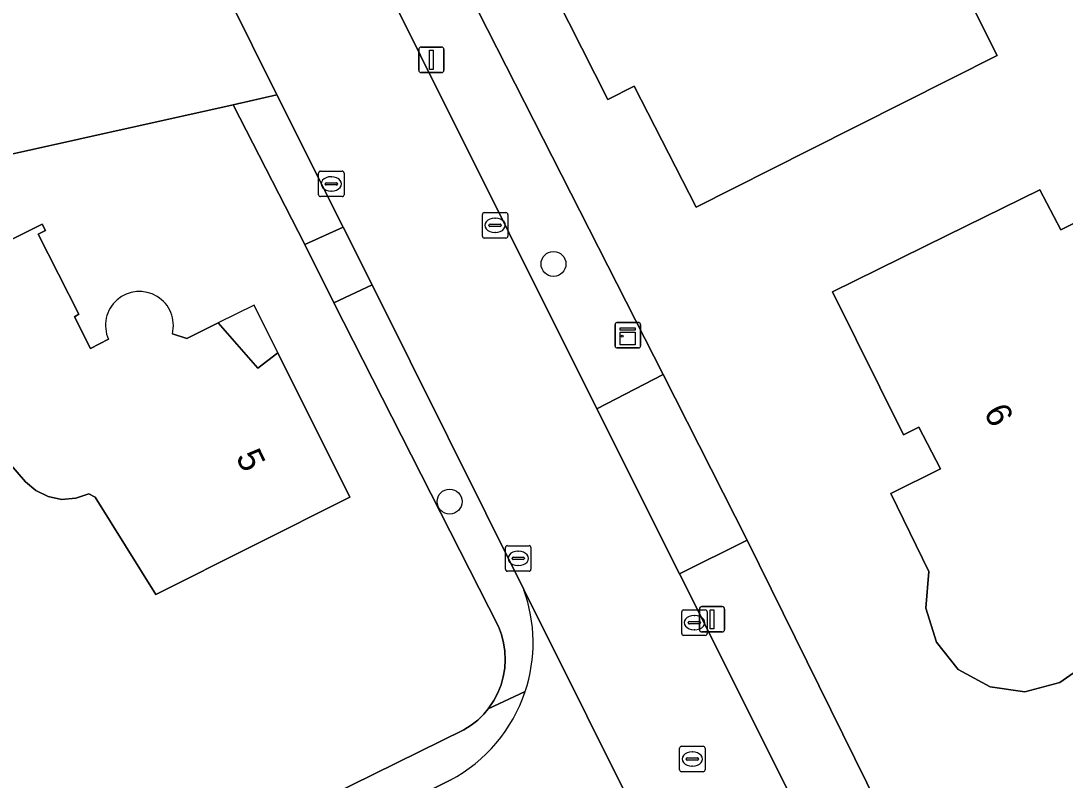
# Model space of a CAD drawing. Extents: x 157320 to 158835, y 386650 to 388491.
# Drawn here: x 158217.31 to 158258.31, y 387151.98 to 387181.77 of the extents above; entities that cross this region are included whole.
import ezdxf

# ---------------------------------------------------------------- set-up
doc = ezdxf.new("R2010")
doc.units = 0
for name, color, linetype in [('IMGEO_Berm_groen', 7, 'Continuous'), ('IMGEO_Boom', 7, 'Continuous'), ('IMGEO_Erf', 7, 'Continuous'), ('IMGEO_Groenvoorziening', 7, 'Continuous'), ('IMGEO_Kast', 7, 'Continuous'), ('IMGEO_Kolk', 7, 'Continuous'), ('IMGEO_Lichtmast', 7, 'Continuous'), ('IMGEO_Pand', 7, 'Continuous'), ('IMGEO_Pand_nummerreeks', 7, 'Continuous'), ('IMGEO_Pand_overbouw', 7, 'Continuous'), ('IMGEO_Parkeervlak_open', 7, 'Continuous'), ('IMGEO_Rijbaan_lokaal_gesloten', 7, 'Continuous'), ('IMGEO_Rioolput', 7, 'Continuous'), ('IMGEO_Voetpad_open', 7, 'Continuous')]:
    doc.layers.add(name, color=color, linetype=linetype)

msp = doc.modelspace()

# ---------------------------------------------------------------- linework, layer by layer
at = {"layer": 'IMGEO_Berm_groen'}
for points in [[(158232.002, 387188.552), (158229.541, 387187.344), (158239.92, 387166.54), (158242.522, 387167.891)], [(158245.82, 387161.386), (158243.169, 387160.068), (158248.403, 387149.619), (158251.163, 387144.107), (158253.727, 387145.373), (158250.992, 387150.912)]]:
    msp.add_lwpolyline(points, close=True, dxfattribs=at)
at = {"layer": 'IMGEO_Boom'}
for centre in [(158238.22, 387172.232), (158234.139, 387162.905)]:
    msp.add_circle(centre, 0.489, dxfattribs=at)
at = {"layer": 'IMGEO_Erf'}
for points in [[(158248.283, 387176.708), (158243.816, 387174.461), (158241.391, 387179.203), (158240.357, 387178.677), (158236.258, 387186.782), (158237.319, 387187.324), (158238.237, 387187.793), (158237.424, 387189.402), (158236.508, 387188.936), (158235.792, 387190.374), (158237.759, 387191.367), (158235.863, 387195.124), (158245.553, 387200.004), (158245.769, 387200.113), (158248.099, 387201.286), (158249.098, 387199.374), (158250.609, 387200.135), (158252.718, 387196.235), (158251.152, 387195.446), (158248.734, 387194.228), (158243.529, 387191.607), (158247.974, 387182.784), (158253.142, 387185.384), (158255.644, 387180.411)], [(158268.448, 387163.156), (158263.088, 387160.493), (158263.532, 387159.6), (158259.974, 387157.817), (158259.234, 387156.611), (158258.1, 387155.809), (158256.729, 387155.445), (158255.358, 387155.639), (158254.112, 387156.314), (158253.251, 387157.396), (158252.841, 387158.726), (158252.957, 387160.167), (158251.468, 387163.219), (158253.409, 387164.192), (158252.56, 387165.823), (158251.959, 387165.526), (158249.18, 387171.132), (158253.665, 387173.343), (158257.312, 387175.141), (158258.14, 387173.57), (158266.573, 387177.837), (158270.493, 387170.09), (158266.089, 387167.901)]]:
    msp.add_lwpolyline(points, close=True, dxfattribs=at)
for points in [[(158232.002, 387188.552), (158242.522, 387167.891), (158245.82, 387161.386), (158250.992, 387150.912), (158253.727, 387145.373), (158257.641, 387137.423), (158263.838, 387125.057)], [(158215.288, 387144.405), (158234.705, 387153.947), (158234.987, 387154.127), (158235.248, 387154.335), (158235.487, 387154.569), (158235.655, 387154.773), (158235.883, 387155.106), (158236.038, 387155.403), (158236.16, 387155.714), (158236.249, 387156.036), (158236.304, 387156.365), (158236.324, 387156.699), (158236.31, 387157.033), (158236.26, 387157.364), (158236.176, 387157.687), (158236.059, 387158), (158229.598, 387170.706), (158228.461, 387172.993), (158225.64, 387178.479), (158201.391, 387173.082)], [(158223.256, 387169.49), (158223.831, 387169.306), (158225.06, 387169.919), (158226.609, 387168.146), (158227.398, 387168.743), (158230.223, 387163.077), (158222.613, 387159.264), (158220.226, 387163.082), (158219.975, 387163.212), (158219.463, 387163.037), (158218.911, 387162.987), (158218.376, 387163.107), (158217.894, 387163.345), (158217.497, 387163.682), (158215.687, 387165.76), (158210.123, 387162.978), (158207.833, 387167.531), (158207.523, 387168.147), (158207.22, 387167.996), (158207.086, 387168.264), (158218.142, 387173.797)], [(158218.142, 387173.797), (158218.272, 387173.54), (158217.983, 387173.394), (158219.58, 387170.262), (158219.41, 387170.158), (158220.045, 387168.915), (158220.748, 387169.275)]]:
    msp.add_lwpolyline(points, dxfattribs=at)
msp.add_arc((158221.965, 387169.818), 1.332, 345.7324, 204.0671, dxfattribs=at)
at = {"layer": 'IMGEO_Groenvoorziening'}
msp.add_lwpolyline([(158229.963, 387173.679), (158227.354, 387178.86), (158225.64, 387178.479), (158228.461, 387172.993)], close=True, dxfattribs=at)
for points in [[(158237.057, 387159.45), (158231.104, 387171.408), (158229.598, 387170.706), (158236.059, 387158), (158236.176, 387157.687), (158236.26, 387157.364), (158236.31, 387157.033), (158236.324, 387156.699), (158236.304, 387156.365), (158236.249, 387156.036), (158236.16, 387155.714), (158236.038, 387155.403), (158235.883, 387155.106), (158235.655, 387154.773), (158237.106, 387155.45)], [(158237.106, 387155.45), (158235.655, 387154.773), (158235.487, 387154.569), (158235.248, 387154.335), (158234.987, 387154.127), (158234.705, 387153.947), (158215.288, 387144.405), (158216.046, 387142.918), (158234.168, 387151.978)]]:
    msp.add_lwpolyline(points, dxfattribs=at)
for centre, radius, start, end in [((158231.306, 387157.379), 6.112, 341.6008, 19.8029), ((158231.303, 387157.381), 6.116, 297.9326, 341.5917)]:
    msp.add_arc(centre, radius, start, end, dxfattribs=at)
at = {"layer": 'IMGEO_Kast'}
for p, q in [((158240.637, 387169.007), (158240.637, 387169.848)), ((158240.637, 387169.848), (158240.637, 387169.007)), ((158240.712, 387169.932), (158241.553, 387169.932)), ((158241.553, 387169.932), (158240.712, 387169.932)), ((158241.637, 387169.857), (158241.637, 387169.016)), ((158241.637, 387169.016), (158241.637, 387169.857)), ((158241.562, 387168.932), (158240.721, 387168.932)), ((158240.721, 387168.932), (158241.562, 387168.932))]:
    msp.add_line(p, q, dxfattribs=at)
for points in [[(158240.832, 387169.722), (158241.432, 387169.722), (158241.432, 387169.637), (158240.832, 387169.637), (158240.832, 387169.722)], [(158240.832, 387169.547), (158241.432, 387169.547), (158241.432, 387169.058), (158240.832, 387169.058), (158240.832, 387169.547)]]:
    msp.add_lwpolyline(points, dxfattribs=at)
msp.add_circle((158240.916, 387169.396), 0.0377, dxfattribs=at)
for centre, start, end in [((158240.715, 387169.854), 92.4484, 184.2845), ((158240.715, 387169.854), 92.4484, 184.2845), ((158241.559, 387169.854), 2.4484, 94.2845), ((158241.559, 387169.854), 2.4484, 94.2845), ((158240.715, 387169.01), 182.4484, 274.2845), ((158240.715, 387169.01), 182.4484, 274.2845), ((158241.559, 387169.01), 272.4484, 4.2845), ((158241.559, 387169.01), 272.4484, 4.2845)]:
    msp.add_arc(centre, 0.0779, start, end, dxfattribs=at)
at = {"layer": 'IMGEO_Kolk'}
for p, q in [((158228.998, 387174.945), (158228.998, 387175.797)), ((158229.073, 387175.871), (158229.925, 387175.871)), ((158229.999, 387175.797), (158229.999, 387174.945)), ((158229.3, 387175.414), (158229.698, 387175.414)), ((158229.486, 387175.651), (158229.511, 387175.651)), ((158229.257, 387175.365), (158229.257, 387175.377)), ((158229.695, 387175.328), (158229.297, 387175.328)), ((158229.509, 387175.091), (158229.484, 387175.091)), ((158229.741, 387175.377), (158229.741, 387175.365)), ((158229.925, 387174.871), (158229.073, 387174.871)), ((158235.427, 387173.318), (158235.427, 387174.17)), ((158235.502, 387174.244), (158236.354, 387174.244)), ((158236.428, 387174.17), (158236.428, 387173.318)), ((158235.686, 387173.738), (158235.686, 387173.75)), ((158235.729, 387173.787), (158236.127, 387173.787)), ((158235.915, 387174.024), (158235.94, 387174.024)), ((158236.17, 387173.75), (158236.17, 387173.738)), ((158236.124, 387173.701), (158235.726, 387173.701)), ((158235.938, 387173.464), (158235.913, 387173.464)), ((158236.354, 387173.244), (158235.502, 387173.244)), ((158236.335, 387160.25), (158236.335, 387161.102)), ((158236.41, 387161.176), (158237.262, 387161.176)), ((158237.336, 387161.102), (158237.336, 387160.25)), ((158236.594, 387160.67), (158236.594, 387160.682)), ((158237.032, 387160.633), (158236.634, 387160.633)), ((158236.637, 387160.719), (158237.035, 387160.719)), ((158236.823, 387160.956), (158236.848, 387160.956)), ((158237.078, 387160.682), (158237.078, 387160.67)), ((158236.846, 387160.396), (158236.821, 387160.396)), ((158237.262, 387160.176), (158236.41, 387160.176)), ((158243.254, 387157.73), (158243.254, 387158.582)), ((158243.329, 387158.656), (158244.181, 387158.656)), ((158244.255, 387158.582), (158244.255, 387157.73)), ((158243.556, 387158.199), (158243.954, 387158.199)), ((158243.742, 387158.436), (158243.767, 387158.436)), ((158243.513, 387158.15), (158243.513, 387158.162)), ((158243.951, 387158.113), (158243.553, 387158.113)), ((158243.765, 387157.876), (158243.74, 387157.876)), ((158243.997, 387158.162), (158243.997, 387158.15)), ((158244.181, 387157.656), (158243.329, 387157.656))]:
    msp.add_line(p, q, dxfattribs=at)
for points in [[(158228.998, 387174.945), (158228.998, 387175.797)], [(158229.073, 387175.871), (158229.925, 387175.871)], [(158229.999, 387175.797), (158229.999, 387174.945)], [(158229.925, 387174.871), (158229.073, 387174.871)], [(158235.427, 387173.318), (158235.427, 387174.17)], [(158235.502, 387174.244), (158236.354, 387174.244)], [(158236.428, 387174.17), (158236.428, 387173.318)], [(158236.354, 387173.244), (158235.502, 387173.244)], [(158236.335, 387160.25), (158236.335, 387161.102)], [(158236.41, 387161.176), (158237.262, 387161.176)], [(158237.336, 387161.102), (158237.336, 387160.25)], [(158237.262, 387160.176), (158236.41, 387160.176)], [(158243.254, 387157.73), (158243.254, 387158.582)], [(158243.329, 387158.656), (158244.181, 387158.656)], [(158244.255, 387158.582), (158244.255, 387157.73)], [(158244.181, 387157.656), (158243.329, 387157.656)]]:
    msp.add_lwpolyline(points, dxfattribs=at)
for centre, radius, start, end in [((158229.075, 387175.795), 0.0765, 91.552, 178.448), ((158229.075, 387175.795), 0.0765, 91.552, 178.448), ((158229.923, 387175.795), 0.0765, 1.552, 88.448), ((158229.923, 387175.795), 0.0765, 1.552, 88.448), ((158229.297, 387175.374), 0.0403, 85.8775, 175.7526), ((158229.702, 387175.376), 0.0386, 1.7309, 96.639), ((158229.294, 387175.364), 0.0366, 178.938, 274.7102), ((158229.698, 387175.371), 0.043, 264.8664, 352.4533), ((158229.075, 387174.947), 0.0765, 181.552, 268.448), ((158229.075, 387174.947), 0.0765, 181.552, 268.448), ((158229.923, 387174.947), 0.0765, 271.552, 358.448), ((158229.923, 387174.947), 0.0765, 271.552, 358.448), ((158235.504, 387174.168), 0.0765, 91.552, 178.448), ((158235.504, 387174.168), 0.0765, 91.552, 178.448), ((158236.352, 387174.168), 0.0765, 1.552, 88.448), ((158236.352, 387174.168), 0.0765, 1.552, 88.448), ((158235.726, 387173.747), 0.0403, 85.8775, 175.7526), ((158236.131, 387173.749), 0.0386, 1.7309, 96.639), ((158235.723, 387173.737), 0.0366, 178.938, 274.7102), ((158236.127, 387173.744), 0.043, 264.8664, 352.4533), ((158235.504, 387173.32), 0.0765, 181.552, 268.448), ((158235.504, 387173.32), 0.0765, 181.552, 268.448), ((158236.352, 387173.32), 0.0765, 271.552, 358.448), ((158236.352, 387173.32), 0.0765, 271.552, 358.448), ((158236.412, 387161.1), 0.0765, 91.552, 178.448), ((158236.412, 387161.1), 0.0765, 91.552, 178.448), ((158237.26, 387161.1), 0.0765, 1.552, 88.448), ((158237.26, 387161.1), 0.0765, 1.552, 88.448), ((158236.634, 387160.679), 0.0403, 85.8775, 175.7526), ((158236.631, 387160.669), 0.0366, 178.938, 274.7102), ((158237.035, 387160.676), 0.043, 264.8664, 352.4533), ((158237.039, 387160.681), 0.0386, 1.7309, 96.639), ((158236.412, 387160.252), 0.0765, 181.552, 268.448), ((158236.412, 387160.252), 0.0765, 181.552, 268.448), ((158237.26, 387160.252), 0.0765, 271.552, 358.448), ((158237.26, 387160.252), 0.0765, 271.552, 358.448), ((158243.331, 387158.58), 0.0765, 91.552, 178.448), ((158243.331, 387158.58), 0.0765, 91.552, 178.448), ((158244.179, 387158.58), 0.0765, 1.552, 88.448), ((158244.179, 387158.58), 0.0765, 1.552, 88.448), ((158243.553, 387158.159), 0.0403, 85.8775, 175.7526), ((158243.958, 387158.161), 0.0386, 1.7309, 96.639), ((158243.55, 387158.149), 0.0366, 178.938, 274.7102), ((158243.954, 387158.156), 0.043, 264.8664, 352.4533), ((158243.331, 387157.732), 0.0765, 181.552, 268.448), ((158243.331, 387157.732), 0.0765, 181.552, 268.448), ((158244.179, 387157.732), 0.0765, 271.552, 358.448), ((158244.179, 387157.732), 0.0765, 271.552, 358.448)]:
    msp.add_arc(centre, radius, start, end, dxfattribs=at)
for centre, major_axis, ratio, start_param, end_param in [((158229.485, 387175.371), (-0.387, 0.002), 0.722429, 4.712389, 7.853982), ((158229.51, 387175.371), (-0.39, 0.002), 0.717154, 1.570796, 4.712389), ((158235.914, 387173.744), (-0.387, 0.002), 0.722429, 4.712389, 7.853982), ((158235.939, 387173.744), (-0.39, 0.002), 0.717154, 1.570796, 4.712389), ((158236.822, 387160.676), (-0.387, 0.002), 0.722429, 4.712389, 7.853982), ((158236.847, 387160.676), (-0.39, 0.002), 0.717154, 1.570796, 4.712389), ((158243.741, 387158.156), (-0.387, 0.002), 0.722429, 4.712389, 7.853982), ((158243.766, 387158.156), (-0.39, 0.002), 0.717154, 1.570796, 4.712389)]:
    msp.add_ellipse(centre, major_axis=major_axis, ratio=ratio, start_param=start_param, end_param=end_param, dxfattribs=at)
at = {"layer": 'IMGEO_Lichtmast'}
for p, q in [((158233.029, 387180.738), (158233.819, 387180.738)), ((158233.819, 387180.738), (158233.029, 387180.738)), ((158232.929, 387179.838), (158232.929, 387180.638)), ((158232.929, 387180.638), (158232.929, 387179.838)), ((158233.919, 387180.638), (158233.919, 387179.838)), ((158233.919, 387179.838), (158233.919, 387180.638)), ((158233.819, 387179.738), (158233.029, 387179.738)), ((158233.029, 387179.738), (158233.819, 387179.738)), ((158243.95, 387157.89), (158243.95, 387158.69)), ((158243.95, 387158.69), (158243.95, 387157.89)), ((158244.05, 387158.79), (158244.84, 387158.79)), ((158244.84, 387158.79), (158244.05, 387158.79)), ((158244.94, 387158.69), (158244.94, 387157.89)), ((158244.94, 387157.89), (158244.94, 387158.69)), ((158244.84, 387157.79), (158244.05, 387157.79)), ((158244.05, 387157.79), (158244.84, 387157.79))]:
    msp.add_line(p, q, dxfattribs=at)
for points in [[(158233.349, 387180.613), (158233.499, 387180.613), (158233.499, 387179.863), (158233.349, 387179.863), (158233.349, 387180.613)], [(158244.37, 387158.665), (158244.52, 387158.665), (158244.52, 387157.915), (158244.37, 387157.915), (158244.37, 387158.665)]]:
    msp.add_lwpolyline(points, dxfattribs=at)
for centre, start, end in [((158233.029, 387180.638), 90, 180), ((158233.029, 387180.638), 90, 180), ((158233.819, 387180.638), 0, 90), ((158233.819, 387180.638), 360, 90), ((158233.029, 387179.838), 180, 270), ((158233.029, 387179.838), 180, 270), ((158233.819, 387179.838), 270, 0), ((158233.819, 387179.838), 270, 0), ((158244.05, 387158.69), 90, 180), ((158244.05, 387158.69), 90, 180), ((158244.84, 387158.69), 0, 90), ((158244.84, 387158.69), 360, 90), ((158244.05, 387157.89), 180, 270), ((158244.05, 387157.89), 180, 270), ((158244.84, 387157.89), 270, 0), ((158244.84, 387157.89), 270, 0)]:
    msp.add_arc(centre, 0.1, start, end, dxfattribs=at)
at = {"layer": 'IMGEO_Pand'}
for points in [[(158243.529, 387191.607), (158248.734, 387194.228), (158251.152, 387195.446), (158249.098, 387199.374), (158248.099, 387201.286), (158245.769, 387200.113), (158245.553, 387200.004), (158235.863, 387195.124), (158237.759, 387191.367), (158235.792, 387190.374), (158236.508, 387188.936), (158237.424, 387189.402), (158238.237, 387187.793), (158237.319, 387187.324), (158236.258, 387186.782), (158240.357, 387178.677), (158241.391, 387179.203), (158243.816, 387174.461), (158248.283, 387176.708), (158255.644, 387180.411), (158253.142, 387185.384), (158247.974, 387182.784)], [(158266.089, 387167.901), (158270.493, 387170.09), (158266.573, 387177.837), (158258.14, 387173.57), (158257.312, 387175.141), (158253.665, 387173.343), (158249.18, 387171.132), (158251.959, 387165.526), (158252.56, 387165.823), (158253.409, 387164.192), (158251.468, 387163.219), (158252.957, 387160.167), (158252.841, 387158.726), (158253.251, 387157.396), (158254.112, 387156.314), (158255.358, 387155.639), (158256.729, 387155.445), (158258.1, 387155.809), (158259.234, 387156.611), (158259.974, 387157.817), (158263.532, 387159.6), (158263.088, 387160.493), (158268.448, 387163.156)]]:
    msp.add_lwpolyline(points, close=True, dxfattribs=at)
for points in [[(158220.748, 387169.275), (158220.045, 387168.915), (158219.41, 387170.158), (158219.58, 387170.262), (158217.983, 387173.394), (158218.272, 387173.54), (158218.142, 387173.797), (158207.086, 387168.264)], [(158215.687, 387165.76), (158217.497, 387163.682), (158217.894, 387163.345), (158218.376, 387163.107), (158218.911, 387162.987), (158219.463, 387163.037), (158219.975, 387163.212), (158220.226, 387163.082), (158222.613, 387159.264), (158230.223, 387163.077), (158227.398, 387168.743), (158226.609, 387168.146), (158225.06, 387169.919), (158223.831, 387169.306), (158223.256, 387169.49)]]:
    msp.add_lwpolyline(points, dxfattribs=at)
msp.add_arc((158221.965, 387169.818), 1.332, 345.7324, 204.0671, dxfattribs=at)
at = {"layer": 'IMGEO_Pand_overbouw'}
msp.add_lwpolyline([(158226.463, 387170.619), (158225.06, 387169.919), (158226.609, 387168.146), (158227.398, 387168.743)], close=True, dxfattribs=at)
at = {"layer": 'IMGEO_Parkeervlak_open'}
msp.add_lwpolyline([(158196.57, 387190.328), (158184.22, 387214.881), (158184.356, 387216.458), (158184.875, 387222.452), (158181.22, 387220.509), (158180.674, 387214.601), (158180.644, 387214.276), (158193.399, 387188.847), (158194.761, 387186.161), (158201.391, 387173.082), (158225.64, 387178.479), (158227.354, 387178.86), (158222.532, 387188.602)], dxfattribs=at)
at = {"layer": 'IMGEO_Rijbaan_lokaal_gesloten'}
for points in [[(158261.327, 387123.809), (158255.123, 387136.185), (158251.163, 387144.107), (158248.403, 387149.619), (158243.169, 387160.068), (158239.92, 387166.54), (158229.541, 387187.344), (158227.78, 387190.953), (158222.532, 387188.602), (158227.354, 387178.86), (158229.963, 387173.679), (158231.104, 387171.408), (158237.057, 387159.45), (158244.461, 387144.615), (158244.715, 387144.172), (158246.256, 387141.123), (158248.305, 387136.986), (158248.936, 387135.765), (158253.299, 387127.027), (158255.63, 387122.39), (158256.579, 387120.546), (158257.126, 387119.417), (158262.887, 387107.923)], [(158244.461, 387144.615), (158237.057, 387159.45)], [(158234.168, 387151.978), (158216.046, 387142.918), (158212.898, 387141.331), (158208.421, 387139.117), (158206.785, 387138.29), (158202.446, 387136.123), (158200.176, 387134.989), (158188.327, 387129.07), (158186.369, 387128.092), (158185.638, 387127.717)]]:
    msp.add_lwpolyline(points, dxfattribs=at)
for centre, radius, start, end in [((158231.306, 387157.379), 6.112, 341.6008, 19.8029), ((158231.303, 387157.381), 6.116, 297.9326, 341.5917)]:
    msp.add_arc(centre, radius, start, end, dxfattribs=at)
at = {"layer": 'IMGEO_Rioolput'}
for p, q in [((158243.245, 387153.305), (158244.097, 387153.305)), ((158243.17, 387152.379), (158243.17, 387153.231)), ((158243.472, 387152.848), (158243.87, 387152.848)), ((158243.658, 387153.085), (158243.683, 387153.085)), ((158244.171, 387153.231), (158244.171, 387152.379)), ((158243.429, 387152.799), (158243.429, 387152.811)), ((158243.867, 387152.762), (158243.469, 387152.762)), ((158243.681, 387152.525), (158243.656, 387152.525)), ((158243.913, 387152.811), (158243.913, 387152.799)), ((158244.097, 387152.305), (158243.245, 387152.305))]:
    msp.add_line(p, q, dxfattribs=at)
for points in [[(158243.245, 387153.305), (158244.097, 387153.305)], [(158243.17, 387152.379), (158243.17, 387153.231)], [(158244.171, 387153.231), (158244.171, 387152.379)], [(158244.097, 387152.305), (158243.245, 387152.305)]]:
    msp.add_lwpolyline(points, dxfattribs=at)
for centre, radius, start, end in [((158243.247, 387153.229), 0.0765, 91.552, 178.448), ((158243.247, 387153.229), 0.0765, 91.552, 178.448), ((158244.095, 387153.229), 0.0765, 1.552, 88.448), ((158244.095, 387153.229), 0.0765, 1.552, 88.448), ((158243.469, 387152.808), 0.0403, 85.8775, 175.7526), ((158243.874, 387152.81), 0.0386, 1.7309, 96.639), ((158243.466, 387152.798), 0.0366, 178.938, 274.7102), ((158243.87, 387152.805), 0.043, 264.8664, 352.4533), ((158243.247, 387152.381), 0.0765, 181.552, 268.448), ((158243.247, 387152.381), 0.0765, 181.552, 268.448), ((158244.095, 387152.381), 0.0765, 271.552, 358.448), ((158244.095, 387152.381), 0.0765, 271.552, 358.448)]:
    msp.add_arc(centre, radius, start, end, dxfattribs=at)
for centre, major_axis, ratio, start_param, end_param in [((158243.657, 387152.805), (-0.387, 0.002), 0.722429, 4.712389, 7.853982), ((158243.682, 387152.805), (-0.39, 0.002), 0.717154, 1.570796, 4.712389)]:
    msp.add_ellipse(centre, major_axis=major_axis, ratio=ratio, start_param=start_param, end_param=end_param, dxfattribs=at)
at = {"layer": 'IMGEO_Voetpad_open'}
for points in [[(158228.461, 387172.993), (158229.598, 387170.706), (158231.104, 387171.408), (158229.963, 387173.679)], [(158239.92, 387166.54), (158243.169, 387160.068), (158245.82, 387161.386), (158242.522, 387167.891)]]:
    msp.add_lwpolyline(points, close=True, dxfattribs=at)

# ---------------------------------------------------------------- texts
at = {"layer": 'IMGEO_Pand_nummerreeks'}
for s, rotation, p in [('6', 297.496, (158255.093, 387166.415)), ('5', 295.9189, (158225.733, 387164.662))]:
    msp.add_text(s, height=1, rotation=rotation, dxfattribs=at).set_placement(p)

doc.saveas('drawing.dxf')
